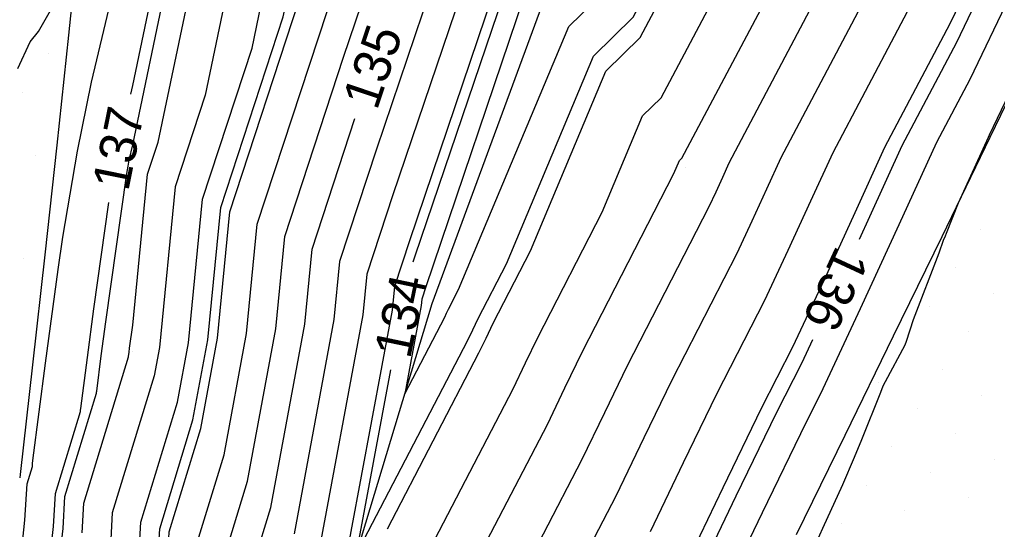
# Model space of a CAD drawing. Extents: x 2354170 to 2357230, y 866100 to 868290.
# Drawn here: x 2355353.8 to 2355406.9, y 866650.4 to 866678 of the extents above; entities that cross this region are included whole.
import ezdxf

# ---------------------------------------------------------------- set-up
doc = ezdxf.new("R2010")
doc.units = 0
for name, color, linetype in [('Default', 7, 'Continuous'), ('DTM Contours Major', 7, 'Continuous'), ('DTM Contours Major Text', 7, 'Continuous'), ('DTM Contours Minor', 7, 'Continuous'), ('DTM Contours Minor Text', 7, 'Continuous'), ('Exist DTM QL2 LIDAR Elevation Point', 7, 'Continuous'), ('Exist DTM Scan Elevation Point', 7, 'Continuous'), ('Exist Roads EOP', 7, 'Continuous'), ('PH Exist DTM Breakline', 7, 'Continuous')]:
    doc.layers.add(name, color=color, linetype=linetype)

msp = doc.modelspace()

# ---------------------------------------------------------------- linework, layer by layer
at = {"layer": 'Default'}
for points in [[(2355426.738, 866795.42), (2355422.853, 866786.427), (2355422.69, 866786.044), (2355419.767, 866779.881), (2355417.705, 866774.455), (2355412.616, 866762.479), (2355409.767, 866755.062), (2355407.731, 866750.816), (2355402.426, 866741.839), (2355399.217, 866734.344), (2355396.897, 866730.111), (2355393.184, 866722.07), (2355391.984, 866718.327), (2355391.6, 866710.905), (2355389.296, 866705.365), (2355383.783, 866696.383), (2355382.108, 866693.351), (2355379.798, 866686.486), (2355378.724, 866682.398), (2355377.831, 866679.521), (2355374.102, 866668.513), (2355372.691, 866664.216), (2355372.475, 866662.008), (2355369.995, 866648.686)], [(2355410.958, 866767.207), (2355406.857, 866756.532), (2355403.928, 866750.419), (2355401.224, 866745.845), (2355396.907, 866735.76), (2355393.786, 866730.065), (2355389.976, 866721.814), (2355389.506, 866720.477), (2355389.355, 866720.007), (2355389.159, 866719.191), (2355388.72, 866710.683), (2355385.632, 866703.259), (2355382.286, 866697.807), (2355381.27, 866695.967), (2355378.265, 866687.036), (2355377.358, 866683.585), (2355376.13, 866679.627), (2355373.208, 866671.003), (2355371.202, 866664.894), (2355370.895, 866661.755), (2355368.729, 866650.117)], [(2355415.338, 866751.608), (2355404.828, 866733.827), (2355403.837, 866731.512), (2355403.121, 866730.205), (2355401.974, 866727.722), (2355397.484, 866713.725), (2355397.361, 866711.35), (2355396.624, 866709.577), (2355386.776, 866693.533), (2355383.784, 866688.117), (2355382.865, 866685.387), (2355381.456, 866680.022), (2355381.235, 866679.311), (2355375.89, 866663.533), (2355375.669, 866662.86), (2355375.635, 866662.515), (2355374.744, 866657.726), (2355376.913, 866661.887), (2355377.018, 866662.106), (2355377.122, 866662.322), (2355377.669, 866663.387), (2355383.664, 866677.653), (2355386.392, 866680.337), (2355389.565, 866686.317)], [(2355404.065, 866738.574), (2355403.627, 866737.833), (2355401.527, 866732.928), (2355400.009, 866730.158), (2355397.579, 866724.896), (2355394.734, 866716.026), (2355394.481, 866711.128), (2355392.96, 866707.471), (2355385.279, 866694.958), (2355382.946, 866690.734), (2355381.332, 866685.936), (2355380.09, 866681.21), (2355379.533, 866679.416), (2355374.996, 866666.023), (2355374.18, 866663.538), (2355374.055, 866662.262), (2355371.262, 866647.255), (2355371.211, 866647.088), (2355371.209, 866647.056), (2355371.206, 866647.024), (2355371.202, 866646.992), (2355371.196, 866646.961), (2355371.004, 866645.244)], [(2355353.73, 866675.37), (2355354.404, 866676.822), (2355354.848, 866677.381), (2355355.501, 866678.515), (2355356.243, 866679.662), (2355356.846, 866680.706), (2355357.349, 866682.885), (2355357.919, 866685.108), (2355359.044, 866689.648), (2355359.508, 866691.4), (2355360.188, 866694.265), (2355360.943, 866696.223), (2355361.616, 866700.007), (2355363.09, 866704.547), (2355364.308, 866708.444), (2355364.23, 866710.007), (2355365.033, 866711.47), (2355367.143, 866718.083), (2355367.622, 866719.773), (2355368.015, 866721.045), (2355368.357, 866721.967), (2355369.334, 866730.563)], [(2355359.865, 866673.986), (2355359.976, 866674.451), (2355361.136, 866680.007), (2355362.723, 866687.26), (2355363.878, 866690.007), (2355364.449, 866692.412), (2355366.878, 866698.709), (2355367.109, 866700.007), (2355367.614, 866701.564), (2355369.976, 866709.117), (2355370.131, 866709.852), (2355370.177, 866710.007), (2355370.229, 866710.26), (2355372.35, 866720.007), (2355373.237, 866723.268), (2355374.038, 866730.317)], [(2355378.575, 866728.606), (2355376.236, 866720.007), (2355375.196, 866715.227), (2355374.125, 866710.007), (2355373.181, 866706.802), (2355371.742, 866700.007), (2355369.976, 866693.84), (2355368.709, 866690.558), (2355368.579, 866690.007), (2355366.032, 866683.951), (2355365.169, 866680.007), (2355363.9, 866673.931), (2355362.268, 866668.963), (2355361.413, 866660.237), (2355361.128, 866658.704), (2355358.859, 866651.27), (2355358.776, 866649.832)], [(2355357.222, 866650.18), (2355357.315, 866651.793), (2355359.74, 866659.738), (2355359.74, 866659.745), (2355359.741, 866659.751), (2355359.771, 866659.98), (2355359.8, 866660.199), (2355359.976, 866661.439), (2355360.779, 866669.641), (2355361.351, 866671.382), (2355363.152, 866680.007), (2355364.377, 866685.605), (2355366.228, 866690.007), (2355366.579, 866691.485), (2355369.846, 866699.953), (2355369.855, 866700.007), (2355369.877, 866700.072), (2355369.976, 866700.389), (2355371.656, 866708.327), (2355372.151, 866710.007), (2355372.712, 866712.744), (2355374.293, 866720.007), (2355375.906, 866725.937)], [(2355417.738, 866722.106), (2355417.021, 866720.646), (2355415.722, 866717.965), (2355412.295, 866710.557), (2355411.013, 866707.867), (2355409.724, 866705.182), (2355408.455, 866702.484), (2355402.934, 866690.579), (2355402.48, 866689.636), (2355402.023, 866688.698), (2355401.567, 866687.765), (2355401.116, 866686.825), (2355392.353, 866670.244), (2355391.996, 866669.464), (2355391.632, 866668.67), (2355391.256, 866667.866), (2355386.824, 866659.239), (2355385.588, 866656.686), (2355384.352, 866654.114), (2355380.171, 866646.091), (2355379.282, 866643.89), (2355378.157, 866641.72), (2355372.926, 866632.765)], [(2355419.453, 866709.399), (2355417.656, 866705.626), (2355415.584, 866701.31), (2355413.544, 866696.973), (2355411.332, 866692.203), (2355409.588, 866688.581), (2355407.834, 866684.98), (2355406.082, 866681.402), (2355404.351, 866677.793), (2355400.807, 866671.086), (2355399.182, 866667.535), (2355397.523, 866663.915), (2355395.809, 866660.253), (2355394.1, 866656.927), (2355392.017, 866652.622), (2355389.932, 866648.284), (2355388.346, 866645.241), (2355386.62, 866640.968), (2355384.435, 866636.753), (2355382.396, 866633.263), (2355380.253, 866629.369), (2355378.098, 866625.526), (2355376.222, 866621.537), (2355375.214, 866619.774)], [(2355389.798, 866670.519), (2355397.318, 866684.691), (2355400.037, 866689.836), (2355400.061, 866689.887), (2355400.086, 866689.937), (2355400.11, 866689.987), (2355400.135, 866690.038), (2355406.758, 866704.32), (2355407.771, 866706.473)], [(2355410.151, 866700.647), (2355405.733, 866691.12), (2355404.849, 866689.284), (2355403.96, 866687.458), (2355403.072, 866685.644), (2355402.194, 866683.815), (2355395.171, 866670.524), (2355394.392, 866668.821), (2355393.596, 866667.085), (2355392.774, 866665.328), (2355389.25, 866658.469), (2355387.731, 866655.331), (2355386.212, 866652.171), (2355382.896, 866645.808)], [(2355396.799, 866648.979), (2355397.446, 866650.438), (2355398.545, 866652.804), (2355399.178, 866654.281), (2355399.575, 866655.252), (2355400.603, 866657.818), (2355400.731, 866658.163), (2355400.854, 866658.386), (2355401.919, 866660.374), (2355401.997, 866660.575), (2355402.374, 866661.753), (2355403.771, 866665.381), (2355404.015, 866666.052), (2355404.117, 866666.297), (2355404.177, 866666.44), (2355404.816, 866668.091), (2355406.443, 866671.648), (2355406.509, 866671.771), (2355409.093, 866677.159), (2355411.709, 866682.502), (2355414.326, 866687.878), (2355416.931, 866693.285), (2355416.937, 866693.299)], [(2355340.097, 866569.762), (2355345.058, 866584.849), (2355347.967, 866599.319), (2355349.018, 866602.883), (2355352.47, 866612.436), (2355354.936, 866623.811), (2355357.42, 866633.827), (2355358.064, 866636.185), (2355359.058, 866638.898), (2355359.828, 866645.787), (2355360.04, 866647.011), (2355360.193, 866648.247), (2355360.331, 866649.485), (2355360.403, 866650.748), (2355362.395, 866657.273), (2355362.993, 866660.49), (2355363.757, 866668.285), (2355366.448, 866676.48), (2355367.185, 866680.007), (2355367.686, 866682.296), (2355369.976, 866687.74), (2355370.53, 866689.525), (2355370.598, 866689.784)], [(2355351.14, 866602.581), (2355351.335, 866603.24), (2355353.954, 866610.488), (2355357.124, 866625.11), (2355359.162, 866633.326), (2355359.69, 866635.261), (2355360.505, 866637.487), (2355361.452, 866645.955), (2355361.635, 866647.009), (2355361.766, 866648.072), (2355361.885, 866649.138), (2355361.947, 866650.225), (2355363.662, 866655.842), (2355364.574, 866660.743), (2355365.246, 866667.607), (2355368.997, 866679.028), (2355369.202, 866680.007), (2355369.341, 866680.642), (2355369.976, 866682.152), (2355371.895, 866688.337), (2355372.131, 866689.234)], [(2355347.664, 866575.561), (2355348.122, 866576.954), (2355353.108, 866601.753), (2355353.652, 866603.597), (2355355.438, 866608.54), (2355359.311, 866626.408), (2355360.903, 866632.826), (2355361.316, 866634.338), (2355361.953, 866636.076), (2355363.076, 866646.123), (2355363.229, 866647.006), (2355363.339, 866647.897), (2355363.439, 866648.791), (2355363.491, 866649.702), (2355364.928, 866654.411), (2355366.154, 866660.996), (2355366.735, 866666.929), (2355370.526, 866678.473), (2355371.024, 866679.942), (2355373.261, 866687.149), (2355373.665, 866688.685)], [(2355374.721, 866646.657), (2355380.632, 866658.001), (2355381.303, 866659.396), (2355381.973, 866660.781), (2355385.467, 866667.581), (2355387.663, 866672.808), (2355388.663, 866673.791), (2355396.639, 866688.824)], [(2355407.218, 866688.933), (2355405.897, 866686.219), (2355404.577, 866683.523), (2355403.273, 866680.804), (2355397.989, 866670.805), (2355396.787, 866668.178), (2355395.56, 866665.5), (2355394.291, 866662.791), (2355391.675, 866657.698), (2355389.874, 866653.977), (2355388.072, 866650.227)], [(2355365.035, 866649.179), (2355366.195, 866652.98), (2355367.734, 866661.249), (2355368.224, 866666.251), (2355371.42, 866675.983), (2355372.726, 866679.837), (2355374.627, 866685.961), (2355375.198, 866688.135)], [(2355373.8, 866650.403), (2355378.772, 866659.944), (2355379.16, 866660.751), (2355379.548, 866661.552), (2355381.568, 866665.484), (2355385.664, 866675.23), (2355387.527, 866677.064), (2355393.102, 866687.571)], [(2355407.587, 866679.28), (2355405.43, 866674.782), (2355403.625, 866671.367), (2355401.578, 866666.892), (2355399.487, 866662.33), (2355397.327, 866657.715), (2355396.526, 866656.156), (2355394.159, 866651.267), (2355391.792, 866646.341)], [(2355353.899, 866648.945), (2355354.114, 866650.874), (2355354.227, 866652.839), (2355354.515, 866653.783), (2355354.53, 866653.938), (2355354.55, 866654.097), (2355355.237, 866659.389), (2355355.915, 866664.466), (2355356.164, 866666.223), (2355356.973, 866670.891), (2355357.724, 866674.635), (2355358.77, 866679.035)], [(2355366.579, 866648.656), (2355367.462, 866651.548), (2355369.314, 866661.502), (2355369.713, 866665.573), (2355372.041, 866672.66)], [(2355377.446, 866646.374), (2355382.492, 866656.057), (2355383.446, 866658.041), (2355384.399, 866660.01), (2355389.366, 866669.678), (2355389.663, 866670.386), (2355389.798, 866670.519)], [(2355355.473, 866648.771), (2355355.668, 866650.527), (2355355.771, 866652.316), (2355357.127, 866656.76), (2355357.135, 866656.841), (2355357.146, 866656.924), (2355357.504, 866659.684), (2355357.858, 866662.332), (2355358.674, 866668.109)]]:
    msp.add_lwpolyline(points, dxfattribs=at)
at = {"layer": 'DTM Contours Major'}
for points in [[(2355417.738, 866722.106), (2355417.021, 866720.646), (2355415.722, 866717.965), (2355412.295, 866710.557), (2355411.013, 866707.867), (2355409.724, 866705.182), (2355408.455, 866702.484), (2355402.934, 866690.579), (2355402.48, 866689.636), (2355402.023, 866688.698), (2355401.567, 866687.765), (2355401.116, 866686.825), (2355392.353, 866670.244), (2355391.996, 866669.464), (2355391.632, 866668.67), (2355391.256, 866667.866), (2355386.824, 866659.239), (2355385.588, 866656.686), (2355384.352, 866654.114), (2355380.171, 866646.091), (2355379.282, 866643.89), (2355378.157, 866641.72), (2355372.926, 866632.765)], [(2355366.579, 866648.656), (2355367.462, 866651.548), (2355369.314, 866661.502), (2355369.713, 866665.573), (2355372.041, 866672.66)]]:
    msp.add_lwpolyline(points, dxfattribs=at)
at = {"layer": 'DTM Contours Minor'}
for points in [[(2355434.189, 866801.385), (2355426.023, 866782.481), (2355425.681, 866781.676), (2355424.799, 866779.816), (2355424.177, 866778.178), (2355414.826, 866756.175), (2355413.646, 866753.103), (2355412.803, 866751.344), (2355404.027, 866736.498), (2355402.297, 866732.456), (2355401.046, 866730.174), (2355399.044, 866725.838), (2355395.65, 866715.259), (2355395.441, 866711.202), (2355394.181, 866708.173), (2355385.778, 866694.483), (2355383.225, 866689.862), (2355381.843, 866685.753), (2355380.545, 866680.814), (2355380.101, 866679.381), (2355375.294, 866665.193), (2355375.19, 866664.875)], [(2355360.842, 866645.279), (2355360.911, 866645.899), (2355361.103, 866647.009), (2355361.241, 866648.13), (2355361.367, 866649.254), (2355361.432, 866650.399), (2355363.239, 866656.319), (2355364.047, 866660.659), (2355364.75, 866667.833), (2355368.148, 866678.179), (2355368.529, 866680.007), (2355368.789, 866681.193), (2355369.976, 866684.015), (2355371.44, 866688.733), (2355371.62, 866689.418)], [(2355373.963, 866659.019), (2355372.09, 866648.959), (2355378.152, 866660.592), (2355378.446, 866661.202), (2355378.739, 866661.809), (2355380.269, 866664.785), (2355384.997, 866676.038), (2355387.149, 866678.155), (2355391.923, 866687.153)], [(2355408.48, 866684.567), (2355406.584, 866680.695), (2355404.711, 866676.789), (2355401.747, 866671.18), (2355399.981, 866667.321), (2355399.422, 866666.102)], [(2355355.997, 866648.712), (2355356.186, 866650.411), (2355356.285, 866652.142), (2355357.998, 866657.753), (2355358.004, 866657.809), (2355358.011, 866657.867), (2355358.26, 866659.783), (2355358.505, 866661.621), (2355359.644, 866669.678), (2355359.714, 866670.084), (2355359.78, 866670.409), (2355359.976, 866671.233), (2355361.808, 866680.007)], [(2355396.9, 866660.658), (2355396.315, 866659.407), (2355394.909, 866656.67), (2355392.731, 866652.17), (2355390.552, 866647.636), (2355389.255, 866645.147), (2355387.435, 866640.643), (2355385.132, 866636.201), (2355383.511, 866633.425), (2355381.211, 866629.247), (2355378.899, 866625.124), (2355376.886, 866620.844), (2355374.659, 866616.95), (2355371.459, 866610.189), (2355369.605, 866606.389), (2355367.764, 866602.618), (2355366.093, 866598.793), (2355364.55, 866594.832), (2355362.933, 866590.832), (2355356.883, 866580.905), (2355355.667, 866578.064), (2355354.287, 866575.224)]]:
    msp.add_lwpolyline(points, dxfattribs=at)
at = {"layer": 'Exist DTM QL2 LIDAR Elevation Point'}
for p, q in [((2355359.976, 866670.007), (2355359.976, 866670.007)), ((2355389.976, 866670.007), (2355389.976, 866670.007)), ((2355359.976, 866660.007), (2355359.976, 866660.007))]:
    msp.add_line(p, q, dxfattribs=at)
at = {"layer": 'Exist DTM Scan Elevation Point'}
for p, q in [((2355355.369, 866676.184), (2355355.369, 866676.184)), ((2355353.989, 866674.099), (2355353.989, 866674.099)), ((2355354.695, 866670.634), (2355354.695, 866670.634)), ((2355406.019, 866666.654), (2355406.019, 866666.654)), ((2355354.021, 866665.085), (2355354.021, 866665.085)), ((2355404.64, 866664.569), (2355404.64, 866664.569)), ((2355406.725, 866663.19), (2355406.725, 866663.19)), ((2355403.26, 866662.484), (2355403.26, 866662.484)), ((2355405.345, 866661.105), (2355405.345, 866661.105)), ((2355401.881, 866660.399), (2355401.881, 866660.399)), ((2355403.966, 866659.02), (2355403.966, 866659.02)), ((2355400.501, 866658.314), (2355400.501, 866658.314)), ((2355406.051, 866657.641), (2355406.051, 866657.641)), ((2355402.586, 866656.935), (2355402.586, 866656.935)), ((2355404.671, 866655.556), (2355404.671, 866655.556)), ((2355401.207, 866654.85), (2355401.207, 866654.85)), ((2355406.756, 866654.176), (2355406.756, 866654.176)), ((2355403.292, 866653.471), (2355403.292, 866653.471)), ((2355399.827, 866652.765), (2355399.827, 866652.765)), ((2355405.377, 866652.091), (2355405.377, 866652.091)), ((2355401.912, 866651.386), (2355401.912, 866651.386)), ((2355398.448, 866650.68), (2355398.448, 866650.68))]:
    msp.add_line(p, q, dxfattribs=at)
at = {"layer": 'Exist Roads EOP'}
for points in [[(2355360.515, 866725.016), (2355360.132, 866719.028), (2355359.725, 866713.042), (2355359.282, 866707.058), (2355358.796, 866701.078), (2355358.266, 866695.101), (2355357.698, 866689.128), (2355357.1, 866683.158), (2355356.481, 866677.19), (2355355.844, 866671.224), (2355355.193, 866665.26), (2355354.528, 866659.296), (2355353.851, 866653.335), (2355353.831, 866653.159)], [(2355396.016, 866650.093), (2355398.666, 866655.476), (2355401.3, 866660.867), (2355403.927, 866666.261), (2355406.549, 866671.658), (2355409.164, 866677.058)]]:
    msp.add_lwpolyline(points, dxfattribs=at)
at = {"layer": 'PH Exist DTM Breakline'}
msp.add_lwpolyline([(2355400.072, 866711.56), (2355388.753, 866691.651), (2355384.892, 866684.66), (2355382.352, 866679.242), (2355376.222, 866662.609), (2355371.495, 866646.992), (2355367.119, 866631.041), (2355358.619, 866604.363), (2355347.647, 866573.973), (2355342.726, 866562.737), (2355339.575, 866553.722), (2355335.616, 866543.525), (2355330.204, 866530.05)], dxfattribs=at)

# ---------------------------------------------------------------- texts
at = {"layer": 'Default'}
for s, rotation, p in [('135', 71.3636, (2355373.226, 866673.058)), ('137', 78.5476, (2355359.72, 866668.666))]:
    msp.add_text(s, height=2, rotation=rotation, dxfattribs=at).set_placement(p)
at = {"layer": 'DTM Contours Major Text'}
msp.add_text('135', height=2, rotation=71.3636, dxfattribs=at).set_placement((2355373.226, 866673.058))
at = {"layer": 'DTM Contours Minor Text'}
for s, rotation, p in [('136', 245.1473, (2355398.208, 866665.831)), ('134', 78.1652, (2355375.03, 866659.567))]:
    msp.add_text(s, height=2, rotation=rotation, dxfattribs=at).set_placement(p)

doc.saveas('drawing.dxf')
